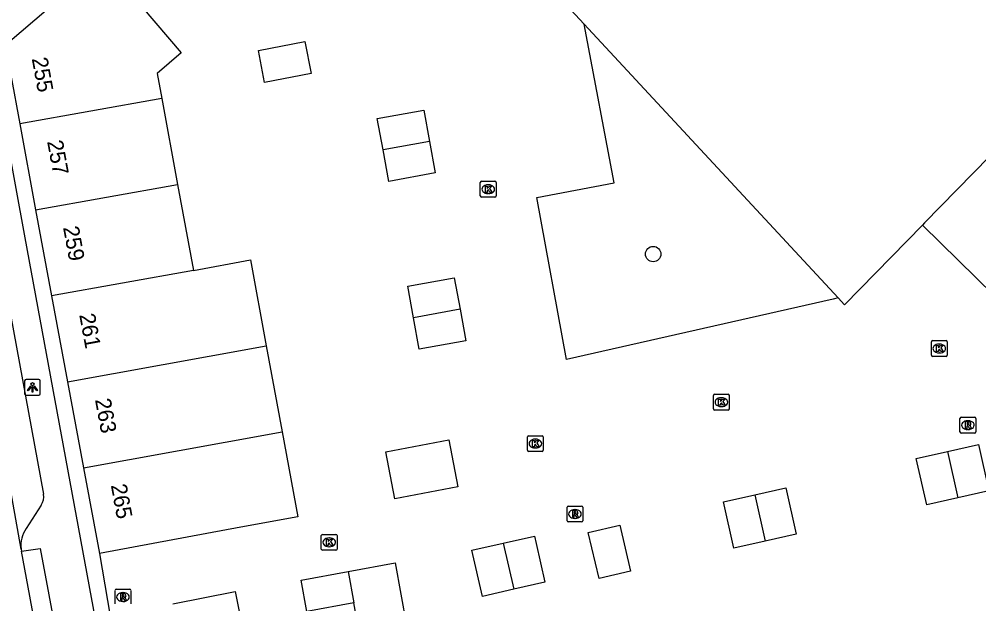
# Model space of a CAD drawing. Extents: x 160379 to 161131, y 383940 to 384849.
# Drawn here: x 160818.4 to 160879.2, y 384558.6 to 384595.6 of the extents above; entities that cross this region are included whole.
import ezdxf

# ---------------------------------------------------------------- set-up
doc = ezdxf.new("R2010")
doc.units = 0
for name, color, linetype in [('IMGEO_Boom', 7, 'Continuous'), ('IMGEO_Groenvoorziening', 7, 'Continuous'), ('IMGEO_Kolk', 7, 'Continuous'), ('IMGEO_Lichtpunt', 7, 'Continuous'), ('IMGEO_Pand', 7, 'Continuous'), ('IMGEO_Pand_nummerreeks', 7, 'Continuous'), ('IMGEO_Rijbaan_lokaal_open', 7, 'Continuous'), ('IMGEO_Rioolput', 7, 'Continuous'), ('IMGEO_Voetpad_open', 7, 'Continuous')]:
    doc.layers.add(name, color=color, linetype=linetype)

msp = doc.modelspace()

# ---------------------------------------------------------------- linework, layer by layer
at = {"layer": 'IMGEO_Boom'}
msp.add_circle((160858.591, 384580.738), 0.489, dxfattribs=at)
at = {"layer": 'IMGEO_Groenvoorziening'}
msp.add_lwpolyline([(160870.315, 384577.961), (160869.99, 384577.887), (160853.111, 384574.056), (160851.219, 384584.321), (160856.12, 384585.254), (160854.277, 384594.949), (160854.211, 384595.291)], dxfattribs=at)
at = {"layer": 'IMGEO_Kolk'}
for p, q in [((160847.641, 384584.419), (160847.641, 384585.271)), ((160847.716, 384585.345), (160848.568, 384585.345)), ((160848.642, 384585.271), (160848.642, 384584.419)), ((160848.152, 384584.565), (160848.127, 384584.565)), ((160848.129, 384585.125), (160848.154, 384585.125)), ((160848.568, 384584.345), (160847.716, 384584.345)), ((160876.217, 384574.335), (160876.217, 384575.187)), ((160876.292, 384575.261), (160877.144, 384575.261)), ((160876.705, 384575.041), (160876.73, 384575.041)), ((160877.218, 384575.187), (160877.218, 384574.335)), ((160877.144, 384574.261), (160876.292, 384574.261)), ((160876.728, 384574.481), (160876.703, 384574.481)), ((160862.491, 384571.863), (160863.343, 384571.863)), ((160862.416, 384570.937), (160862.416, 384571.789)), ((160862.904, 384571.643), (160862.929, 384571.643)), ((160863.417, 384571.789), (160863.417, 384570.937)), ((160863.343, 384570.863), (160862.491, 384570.863)), ((160862.927, 384571.083), (160862.902, 384571.083)), ((160850.627, 384568.316), (160850.627, 384569.168)), ((160850.702, 384569.242), (160851.554, 384569.242)), ((160851.115, 384569.022), (160851.14, 384569.022)), ((160851.628, 384569.168), (160851.628, 384568.316)), ((160851.554, 384568.242), (160850.702, 384568.242)), ((160851.138, 384568.462), (160851.113, 384568.462)), ((160837.567, 384562.062), (160837.567, 384562.914)), ((160837.642, 384562.988), (160838.494, 384562.988)), ((160838.055, 384562.768), (160838.08, 384562.768)), ((160838.568, 384562.914), (160838.568, 384562.062)), ((160838.078, 384562.208), (160838.053, 384562.208)), ((160838.494, 384561.988), (160837.642, 384561.988))]:
    msp.add_line(p, q, dxfattribs=at)
for points in [[(160847.641, 384584.419), (160847.641, 384585.271)], [(160847.716, 384585.345), (160848.568, 384585.345)], [(160848.642, 384585.271), (160848.642, 384584.419)], [(160847.962, 384585.045), (160848.085, 384585.045), (160848.085, 384584.894), (160848.215, 384585.045), (160848.379, 384585.045), (160848.233, 384584.894), (160848.386, 384584.645), (160848.234, 384584.645), (160848.149, 384584.809), (160848.085, 384584.742), (160848.085, 384584.645), (160847.962, 384584.645), (160847.962, 384585.045)], [(160848.568, 384584.345), (160847.716, 384584.345)], [(160876.217, 384574.335), (160876.217, 384575.187)], [(160876.292, 384575.261), (160877.144, 384575.261)], [(160876.538, 384574.961), (160876.661, 384574.961), (160876.661, 384574.81), (160876.791, 384574.961), (160876.955, 384574.961), (160876.809, 384574.81), (160876.962, 384574.561), (160876.81, 384574.561), (160876.725, 384574.725), (160876.661, 384574.658), (160876.661, 384574.561), (160876.538, 384574.561), (160876.538, 384574.961)], [(160877.218, 384575.187), (160877.218, 384574.335)], [(160877.144, 384574.261), (160876.292, 384574.261)], [(160862.491, 384571.863), (160863.343, 384571.863)], [(160862.416, 384570.937), (160862.416, 384571.789)], [(160862.737, 384571.563), (160862.86, 384571.563), (160862.86, 384571.412), (160862.99, 384571.563), (160863.154, 384571.563), (160863.008, 384571.412), (160863.161, 384571.163), (160863.009, 384571.163), (160862.924, 384571.327), (160862.86, 384571.26), (160862.86, 384571.163), (160862.737, 384571.163), (160862.737, 384571.563)], [(160863.417, 384571.789), (160863.417, 384570.937)], [(160863.343, 384570.863), (160862.491, 384570.863)], [(160850.627, 384568.316), (160850.627, 384569.168)], [(160850.702, 384569.242), (160851.554, 384569.242)], [(160850.948, 384568.942), (160851.071, 384568.942), (160851.071, 384568.791), (160851.201, 384568.942), (160851.365, 384568.942), (160851.219, 384568.791), (160851.372, 384568.542), (160851.22, 384568.542), (160851.135, 384568.706), (160851.071, 384568.639), (160851.071, 384568.542), (160850.948, 384568.542), (160850.948, 384568.942)], [(160851.628, 384569.168), (160851.628, 384568.316)], [(160851.554, 384568.242), (160850.702, 384568.242)], [(160837.567, 384562.062), (160837.567, 384562.914)], [(160837.642, 384562.988), (160838.494, 384562.988)], [(160837.888, 384562.688), (160838.011, 384562.688), (160838.011, 384562.537), (160838.141, 384562.688), (160838.305, 384562.688), (160838.159, 384562.537), (160838.312, 384562.288), (160838.16, 384562.288), (160838.075, 384562.452), (160838.011, 384562.385), (160838.011, 384562.288), (160837.888, 384562.288), (160837.888, 384562.688)], [(160838.568, 384562.914), (160838.568, 384562.062)], [(160838.494, 384561.988), (160837.642, 384561.988)]]:
    msp.add_lwpolyline(points, dxfattribs=at)
for centre, start, end in [((160847.718, 384585.269), 91.55205, 178.44795), ((160847.718, 384585.269), 91.55205, 178.44795), ((160848.566, 384585.269), 1.55205, 88.44795), ((160848.566, 384585.269), 1.55205, 88.44795), ((160847.718, 384584.421), 181.55205, 268.44795), ((160847.718, 384584.421), 181.55205, 268.44795), ((160848.566, 384584.421), 271.55205, 358.44795), ((160848.566, 384584.421), 271.55205, 358.44795), ((160876.294, 384575.185), 91.55205, 178.44795), ((160876.294, 384575.185), 91.55205, 178.44795), ((160877.142, 384575.185), 1.55205, 88.44795), ((160877.142, 384575.185), 1.55205, 88.44795), ((160876.294, 384574.337), 181.55205, 268.44795), ((160876.294, 384574.337), 181.55205, 268.44795), ((160877.142, 384574.337), 271.55205, 358.44795), ((160877.142, 384574.337), 271.55205, 358.44795), ((160862.493, 384571.787), 91.55205, 178.44795), ((160862.493, 384571.787), 91.55205, 178.44795), ((160863.341, 384571.787), 1.55205, 88.44795), ((160863.341, 384571.787), 1.55205, 88.44795), ((160862.493, 384570.939), 181.55205, 268.44795), ((160862.493, 384570.939), 181.55205, 268.44795), ((160863.341, 384570.939), 271.55205, 358.44795), ((160863.341, 384570.939), 271.55205, 358.44795), ((160850.704, 384569.166), 91.55205, 178.44795), ((160850.704, 384569.166), 91.55205, 178.44795), ((160851.552, 384569.166), 1.55205, 88.44795), ((160851.552, 384569.166), 1.55205, 88.44795), ((160850.704, 384568.318), 181.55205, 268.44795), ((160850.704, 384568.318), 181.55205, 268.44795), ((160851.552, 384568.318), 271.55205, 358.44795), ((160851.552, 384568.318), 271.55205, 358.44795), ((160837.644, 384562.912), 91.55205, 178.44795), ((160837.644, 384562.912), 91.55205, 178.44795), ((160838.492, 384562.912), 1.55205, 88.44795), ((160838.492, 384562.912), 1.55205, 88.44795), ((160837.644, 384562.064), 181.55205, 268.44795), ((160837.644, 384562.064), 181.55205, 268.44795), ((160838.492, 384562.064), 271.55205, 358.44795), ((160838.492, 384562.064), 271.55205, 358.44795)]:
    msp.add_arc(centre, 0.0765, start, end, dxfattribs=at)
for centre, major_axis, ratio, start_param, end_param in [((160848.128, 384584.845), (-0.387, 0.002), 0.722429, 4.712389, 7.853982), ((160848.153, 384584.845), (-0.39, 0.002), 0.717154, 1.570796, 4.712389), ((160876.704, 384574.761), (-0.387, 0.002), 0.722429, 4.712389, 7.853982), ((160876.729, 384574.761), (-0.39, 0.002), 0.717154, 1.570796, 4.712389), ((160862.903, 384571.363), (-0.387, 0.002), 0.722429, 4.712389, 7.853982), ((160862.928, 384571.363), (-0.39, 0.002), 0.717154, 1.570796, 4.712389), ((160851.114, 384568.742), (-0.387, 0.002), 0.722429, 4.712389, 7.853982), ((160851.139, 384568.742), (-0.39, 0.002), 0.717154, 1.570796, 4.712389), ((160838.054, 384562.488), (-0.387, 0.002), 0.722429, 4.712389, 7.853982), ((160838.079, 384562.488), (-0.39, 0.002), 0.717154, 1.570796, 4.712389)]:
    msp.add_ellipse(centre, major_axis=major_axis, ratio=ratio, start_param=start_param, end_param=end_param, dxfattribs=at)
at = {"layer": 'IMGEO_Lichtpunt'}
for p, q in [((160818.769, 384572.708), (160818.769, 384571.901)), ((160818.769, 384572.708), (160818.769, 384571.901)), ((160819.671, 384572.803), (160818.863, 384572.803)), ((160819.671, 384572.803), (160818.863, 384572.803)), ((160819.765, 384571.901), (160819.765, 384572.708)), ((160819.765, 384571.901), (160819.765, 384572.708)), ((160818.863, 384571.807), (160819.671, 384571.807)), ((160818.863, 384571.807), (160819.671, 384571.807))]:
    msp.add_line(p, q, dxfattribs=at)
for points in [[(160819.143, 384572.372), (160819.182, 384572.344), (160818.994, 384572.082), (160818.956, 384572.109), (160819.143, 384572.372)], [(160819.245, 384572.324), (160819.292, 384572.324), (160819.292, 384572.002), (160819.245, 384572.002), (160819.245, 384572.324)], [(160819.355, 384572.344), (160819.393, 384572.371), (160819.58, 384572.109), (160819.541, 384572.081), (160819.355, 384572.344)]]:
    msp.add_lwpolyline(points, dxfattribs=at)
msp.add_circle((160819.268, 384572.506), 0.0994, dxfattribs=at)
for centre, start, end in [((160818.863, 384572.708), 90, 180), ((160818.863, 384572.708), 90, 180), ((160819.671, 384572.708), 0, 90), ((160819.671, 384572.708), 0, 90), ((160818.863, 384571.901), 180, 270), ((160818.863, 384571.901), 180, 270), ((160819.671, 384571.901), 270, 0), ((160819.671, 384571.901), 270, 360)]:
    msp.add_arc(centre, 0.0946, start, end, dxfattribs=at)
at = {"layer": 'IMGEO_Pand'}
for points in [[(160816.799, 384593.342), (160823.755, 384599.281)], [(160823.755, 384599.281), (160828.69, 384593.482), (160827.163, 384592.171), (160827.456, 384590.588)], [(160854.211, 384595.291), (160850.198, 384599.61)], [(160854.211, 384595.291), (160870.315, 384577.961)], [(160836.531, 384594.191), (160836.92, 384592.167), (160833.974, 384591.601), (160833.585, 384593.625), (160836.531, 384594.191)], [(160816.799, 384593.342), (160817.887, 384592.065), (160818.461, 384588.975)], [(160827.456, 384590.588), (160818.461, 384588.975)], [(160827.456, 384590.588), (160828.461, 384585.147)], [(160841.476, 384587.328), (160841.114, 384589.316), (160844.066, 384589.853), (160844.428, 384587.865)], [(160818.461, 384588.975), (160819.47, 384583.535)], [(160844.428, 384587.865), (160844.789, 384585.876), (160841.837, 384585.339), (160841.476, 384587.328)], [(160844.428, 384587.865), (160841.476, 384587.328)], [(160880.109, 384587.132), (160879.893, 384586.911), (160875.792, 384582.713), (160875.654, 384582.571)], [(160819.47, 384583.535), (160828.461, 384585.147)], [(160828.461, 384585.147), (160829.466, 384579.707)], [(160819.47, 384583.535), (160820.48, 384578.095)], [(160875.654, 384582.571), (160870.722, 384577.523), (160870.315, 384577.961)], [(160887.004, 384571.453), (160875.654, 384582.571)], [(160829.466, 384579.707), (160833.073, 384580.374), (160834.079, 384574.933)], [(160829.466, 384579.707), (160820.48, 384578.095)], [(160843.402, 384576.708), (160843.041, 384578.707), (160845.993, 384579.241), (160846.355, 384577.242)], [(160820.48, 384578.095), (160821.489, 384572.655)], [(160846.355, 384577.242), (160846.716, 384575.243), (160843.764, 384574.709), (160843.402, 384576.708)], [(160846.355, 384577.242), (160843.402, 384576.708)], [(160821.489, 384572.655), (160830.472, 384574.267), (160834.079, 384574.933)], [(160834.079, 384574.933), (160835.084, 384569.493)], [(160821.489, 384572.655), (160822.498, 384567.216)], [(160822.498, 384567.216), (160831.477, 384568.826), (160835.084, 384569.493)], [(160835.084, 384569.493), (160836.079, 384564.109), (160832.472, 384563.442), (160823.508, 384561.776)], [(160845.637, 384568.969), (160846.206, 384566.009), (160842.228, 384565.253), (160841.659, 384568.213), (160845.637, 384568.969)], [(160877.894, 384565.312), (160875.921, 384564.865), (160875.259, 384567.791), (160877.231, 384568.238)], [(160877.231, 384568.238), (160879.203, 384568.684), (160879.865, 384565.758), (160877.894, 384565.312)], [(160877.231, 384568.238), (160877.894, 384565.312)], [(160822.498, 384567.216), (160823.508, 384561.776)], [(160865.023, 384565.49), (160866.995, 384565.934), (160867.655, 384563.007), (160865.683, 384562.563)], [(160865.683, 384562.563), (160863.711, 384562.118), (160863.051, 384565.045), (160865.023, 384565.49)], [(160865.023, 384565.49), (160865.683, 384562.563)], [(160856.475, 384563.58), (160857.153, 384560.658), (160855.162, 384560.196), (160854.484, 384563.118), (160856.475, 384563.58)], [(160849.095, 384562.441), (160851.076, 384562.889), (160851.184, 384562.412), (160851.738, 384559.963), (160849.757, 384559.515)], [(160849.757, 384559.515), (160847.775, 384559.066), (160847.113, 384561.992), (160849.095, 384562.441)], [(160849.095, 384562.441), (160849.757, 384559.515)], [(160839.262, 384560.635), (160842.236, 384561.184), (160842.599, 384559.217), (160842.968, 384557.217), (160839.994, 384556.668), (160839.625, 384558.668)], [(160839.625, 384558.668), (160836.651, 384558.118), (160836.288, 384560.085), (160839.262, 384560.635)], [(160839.262, 384560.635), (160839.625, 384558.668)], [(160828.153, 384558.589), (160832.1, 384559.368), (160832.697, 384556.45), (160828.75, 384555.671)]]:
    msp.add_lwpolyline(points, dxfattribs=at)
at = {"layer": 'IMGEO_Rijbaan_lokaal_open'}
for points in [[(160818.551, 384562.065), (160814.64, 384583.89), (160814.28, 384585.825)], [(160818.551, 384562.065), (160818.573, 384561.931)], [(160819.668, 384555.994), (160818.573, 384561.931)]]:
    msp.add_lwpolyline(points, dxfattribs=at)
at = {"layer": 'IMGEO_Rioolput'}
for p, q in [((160878.029, 384569.482), (160878.029, 384570.334)), ((160878.104, 384570.408), (160878.956, 384570.408)), ((160878.517, 384570.188), (160878.542, 384570.188)), ((160879.03, 384570.334), (160879.03, 384569.482)), ((160878.956, 384569.408), (160878.104, 384569.408)), ((160878.54, 384569.628), (160878.515, 384569.628)), ((160853.134, 384563.855), (160853.134, 384564.707)), ((160853.209, 384564.781), (160854.061, 384564.781)), ((160853.622, 384564.561), (160853.647, 384564.561)), ((160854.135, 384564.707), (160854.135, 384563.855)), ((160853.645, 384564.001), (160853.62, 384564.001)), ((160854.061, 384563.781), (160853.209, 384563.781)), ((160824.499, 384558.599), (160824.499, 384559.451)), ((160824.574, 384559.525), (160825.426, 384559.525)), ((160824.987, 384559.305), (160825.012, 384559.305)), ((160825.5, 384559.451), (160825.5, 384558.599)), ((160825.01, 384558.745), (160824.985, 384558.745))]:
    msp.add_line(p, q, dxfattribs=at)
for points in [[(160878.029, 384569.482), (160878.029, 384570.334)], [(160878.104, 384570.408), (160878.956, 384570.408)], [(160878.618, 384570.106), (160878.366, 384570.108), (160878.366, 384569.708)], [(160878.544, 384570.027), (160878.49, 384570.027), (160878.49, 384569.946)], [(160879.03, 384570.334), (160879.03, 384569.482)], [(160878.956, 384569.408), (160878.104, 384569.408)], [(160878.366, 384569.708), (160878.49, 384569.708), (160878.49, 384569.87), (160878.501, 384569.87)], [(160878.49, 384569.946), (160878.542, 384569.946)], [(160878.548, 384569.841), (160878.619, 384569.708), (160878.759, 384569.708), (160878.694, 384569.834)], [(160853.134, 384563.855), (160853.134, 384564.707)], [(160853.209, 384564.781), (160854.061, 384564.781)], [(160854.135, 384564.707), (160854.135, 384563.855)], [(160853.723, 384564.479), (160853.471, 384564.481), (160853.471, 384564.081)], [(160853.471, 384564.081), (160853.595, 384564.081), (160853.595, 384564.243), (160853.606, 384564.243)], [(160853.649, 384564.4), (160853.595, 384564.4), (160853.595, 384564.319)], [(160853.595, 384564.319), (160853.647, 384564.319)], [(160853.653, 384564.214), (160853.724, 384564.081), (160853.864, 384564.081), (160853.799, 384564.207)], [(160854.061, 384563.781), (160853.209, 384563.781)], [(160824.499, 384558.599), (160824.499, 384559.451)], [(160824.574, 384559.525), (160825.426, 384559.525)], [(160825.088, 384559.223), (160824.836, 384559.225), (160824.836, 384558.825)], [(160825.014, 384559.144), (160824.96, 384559.144), (160824.96, 384559.063)], [(160824.96, 384559.063), (160825.012, 384559.063)], [(160825.5, 384559.451), (160825.5, 384558.599)], [(160824.836, 384558.825), (160824.96, 384558.825), (160824.96, 384558.987), (160824.971, 384558.987)], [(160825.018, 384558.958), (160825.089, 384558.825), (160825.229, 384558.825), (160825.164, 384558.951)]]:
    msp.add_lwpolyline(points, dxfattribs=at)
for centre, radius, start, end in [((160878.106, 384570.332), 0.0765, 91.55205, 178.44795), ((160878.106, 384570.332), 0.0765, 91.55205, 178.44795), ((160878.55, 384569.931), 0.0964, 77.00612, 93.18647), ((160878.564, 384569.988), 0.0378, 276.66336, 79.67722), ((160878.617, 384569.996), 0.109, 350.36119, 89.41601), ((160878.615, 384569.996), 0.112, 277.58423, 350.98172), ((160878.954, 384570.332), 0.0765, 1.55205, 88.44795), ((160878.954, 384570.332), 0.0765, 1.55205, 88.44795), ((160878.106, 384569.484), 0.0765, 181.55205, 268.44795), ((160878.106, 384569.484), 0.0765, 181.55205, 268.44795), ((160878.5, 384569.817), 0.0533, 26.02933, 88.69889), ((160878.526, 384570.135), 0.19, 274.7715, 282.96867), ((160878.599, 384569.781), 0.108, 29.51342, 73.79051), ((160878.954, 384569.484), 0.0765, 271.55205, 358.44795), ((160878.954, 384569.484), 0.0765, 271.55205, 358.44795), ((160853.211, 384564.705), 0.0765, 91.55205, 178.44795), ((160853.211, 384564.705), 0.0765, 91.55205, 178.44795), ((160854.059, 384564.705), 0.0765, 1.55205, 88.44795), ((160854.059, 384564.705), 0.0765, 1.55205, 88.44795), ((160853.605, 384564.19), 0.0533, 26.02933, 88.69889), ((160853.631, 384564.508), 0.19, 274.7715, 282.96867), ((160853.655, 384564.304), 0.0964, 77.00612, 93.18647), ((160853.669, 384564.361), 0.0378, 276.66336, 79.67722), ((160853.722, 384564.369), 0.109, 350.36119, 89.41601), ((160853.72, 384564.369), 0.112, 277.58423, 350.98172), ((160853.704, 384564.154), 0.108, 29.51342, 73.79051), ((160853.211, 384563.857), 0.0765, 181.55205, 268.44795), ((160853.211, 384563.857), 0.0765, 181.55205, 268.44795), ((160854.059, 384563.857), 0.0765, 271.55205, 358.44795), ((160854.059, 384563.857), 0.0765, 271.55205, 358.44795), ((160824.576, 384559.449), 0.0765, 91.55205, 178.44795), ((160824.576, 384559.449), 0.0765, 91.55205, 178.44795), ((160824.996, 384559.252), 0.19, 274.7715, 282.96867), ((160825.02, 384559.048), 0.0964, 77.00612, 93.18647), ((160825.034, 384559.105), 0.0378, 276.66336, 79.67722), ((160825.087, 384559.113), 0.109, 350.36119, 89.41601), ((160825.085, 384559.113), 0.112, 277.58423, 350.98172), ((160825.424, 384559.449), 0.0765, 1.55205, 88.44795), ((160825.424, 384559.449), 0.0765, 1.55205, 88.44795), ((160824.97, 384558.934), 0.0533, 26.02933, 88.69889), ((160825.069, 384558.898), 0.108, 29.51342, 73.79051)]:
    msp.add_arc(centre, radius, start, end, dxfattribs=at)
for centre, major_axis, ratio, start_param, end_param in [((160878.516, 384569.908), (-0.387, 0.002), 0.722429, 4.712389, 7.853982), ((160878.541, 384569.908), (-0.39, 0.002), 0.717154, 1.570796, 4.712389), ((160853.621, 384564.281), (-0.387, 0.002), 0.722429, 4.712389, 7.853982), ((160853.646, 384564.281), (-0.39, 0.002), 0.717154, 1.570796, 4.712389), ((160824.986, 384559.025), (-0.387, 0.002), 0.722429, 4.712389, 7.853982), ((160825.011, 384559.025), (-0.39, 0.002), 0.717154, 1.570796, 4.712389)]:
    msp.add_ellipse(centre, major_axis=major_axis, ratio=ratio, start_param=start_param, end_param=end_param, dxfattribs=at)
at = {"layer": 'IMGEO_Voetpad_open'}
for points in [[(160824.919, 384548.707), (160818.812, 384581.761), (160816.984, 384591.607), (160750.44, 384669.667)], [(160816.147, 384586.236), (160816.904, 384582.075), (160819.973, 384565.541)], [(160819.829, 384564.845), (160818.864, 384563.369)], [(160818.573, 384561.931), (160819.747, 384562.108), (160820.851, 384556.238), (160819.668, 384555.994)], [(160823.508, 384561.776), (160824.197, 384557.807)]]:
    msp.add_lwpolyline(points, dxfattribs=at)
for centre, radius, start, end in [((160818.988, 384565.382), 0.998, 327.44789, 9.17337), ((160820.446, 384562.3), 1.909, 145.94003, 187.06518)]:
    msp.add_arc(centre, radius, start, end, dxfattribs=at)

# ---------------------------------------------------------------- texts
at = {"layer": 'IMGEO_Pand_nummerreeks'}
for s, rotation, p in [('255', 280.51227, (160819.219, 384593.112)), ('257', 280.51227, (160820.193, 384587.863)), ('259', 280.51227, (160821.202, 384582.425)), ('261', 280.51357, (160822.228, 384576.893)), ('263', 280.51357, (160823.225, 384571.52)), ('265', 280.51357, (160824.23, 384566.103))]:
    msp.add_text(s, height=1, rotation=rotation, dxfattribs=at).set_placement(p)

doc.saveas('drawing.dxf')
